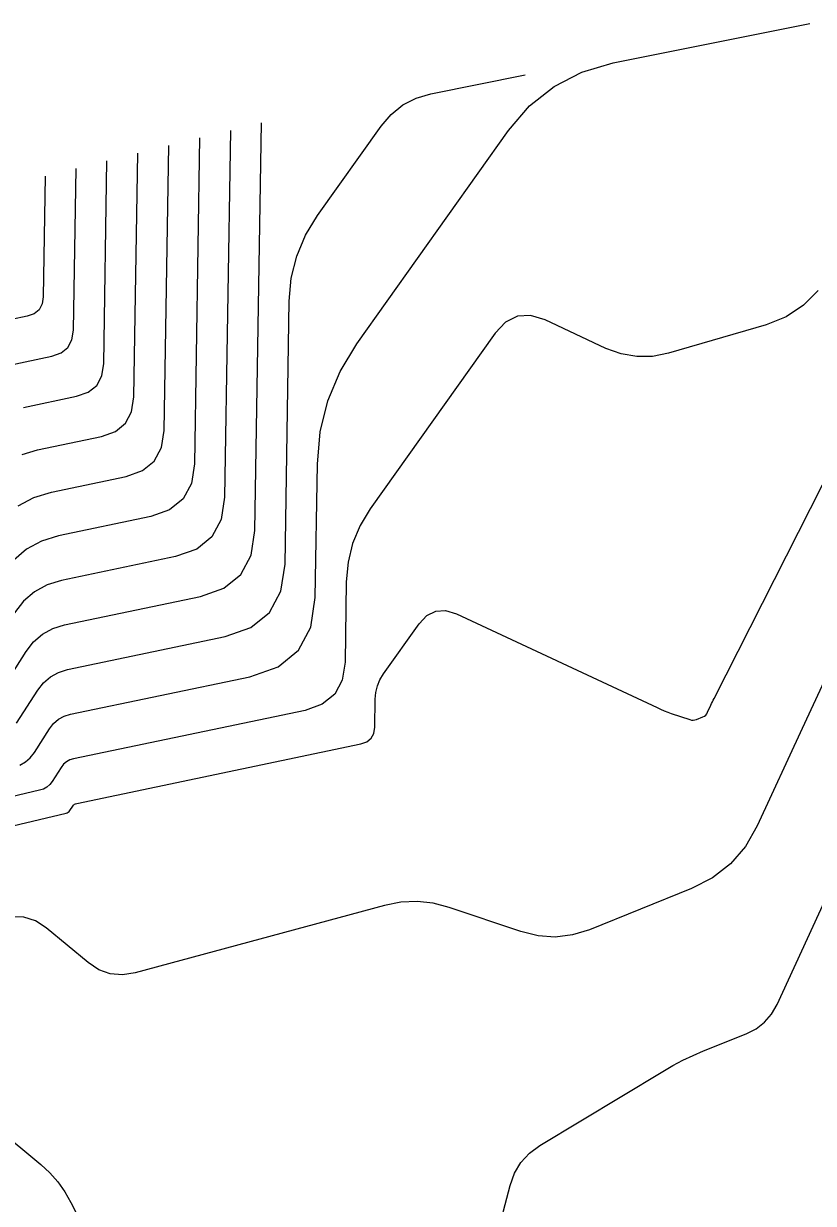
# Model space of a CAD drawing. Extents: x 1354696 to 1366163, y 660729 to 670380.
# Drawn here: x 1362724.6 to 1362761.7, y 665003.1 to 665058.6 of the extents above; entities that cross this region are included whole.
import ezdxf

# ---------------------------------------------------------------- set-up
doc = ezdxf.new("R2010")
doc.units = 0
doc.layers.add('R_Contours', color=7, linetype='Continuous')

msp = doc.modelspace()

# ---------------------------------------------------------------- linework, layer by layer
at = {"layer": 'R_Contours'}
for points in [[(1362724.394, 665023.736), (1362724.659, 665023.887), (1362724.89, 665024.088), (1362725.084, 665024.34), (1362725.791, 665025.447), (1362725.986, 665025.697), (1362726.217, 665025.895), (1362726.484, 665026.041), (1362726.787, 665026.134), (1362735.217, 665027.895), (1362736.543, 665028.364), (1362737.498, 665029.141), (1362738.08, 665030.225), (1362738.291, 665031.616), (1362738.392, 665037.882), (1362738.527, 665039.405), (1362738.882, 665040.856), (1362739.456, 665042.235), (1362740.251, 665043.541), (1362747.379, 665053.557), (1362748.37, 665054.716), (1362749.519, 665055.633), (1362750.825, 665056.306), (1362752.289, 665056.735), (1362761.545, 665058.581)], [(1362724.249, 665025.705), (1362725.243, 665027.262), (1362725.517, 665027.614), (1362725.842, 665027.893), (1362726.217, 665028.098), (1362726.644, 665028.229), (1362734.053, 665029.777), (1362735.268, 665030.207), (1362736.143, 665030.918), (1362736.676, 665031.911), (1362736.869, 665033.186), (1362737.068, 665045.534), (1362737.164, 665046.618), (1362737.417, 665047.651), (1362737.826, 665048.633), (1362738.391, 665049.563), (1362741.381, 665053.762), (1362741.855, 665054.317), (1362742.404, 665054.756), (1362743.029, 665055.078), (1362743.73, 665055.283), (1362748.159, 665056.166)], [(1362723.413, 665027.07), (1362724.695, 665029.078), (1362725.048, 665029.532), (1362725.467, 665029.891), (1362725.951, 665030.155), (1362726.501, 665030.325), (1362732.889, 665031.659), (1362733.993, 665032.049), (1362734.788, 665032.696), (1362735.273, 665033.598), (1362735.448, 665034.756), (1362735.756, 665053.922)], [(1362732.852, 665053.207), (1362732.605, 665037.897), (1362732.465, 665036.972), (1362732.078, 665036.251), (1362731.443, 665035.735), (1362730.561, 665035.423), (1362726.215, 665034.515), (1362725.419, 665034.27), (1362724.717, 665033.887), (1362724.111, 665033.367)], [(1362734.304, 665053.564), (1362734.027, 665036.327), (1362733.869, 665035.285), (1362733.433, 665034.474), (1362732.718, 665033.892), (1362731.725, 665033.541), (1362726.358, 665032.42), (1362725.685, 665032.213), (1362725.092, 665031.889), (1362724.579, 665031.449), (1362724.147, 665030.893)], [(1362724.321, 665035.916), (1362725.051, 665036.315), (1362725.881, 665036.57), (1362729.397, 665037.304), (1362730.168, 665037.577), (1362730.723, 665038.029), (1362731.061, 665038.659), (1362731.184, 665039.467), (1362731.399, 665052.849)], [(1362724.513, 665038.339), (1362725.223, 665038.558), (1362728.233, 665039.186), (1362728.893, 665039.42), (1362729.368, 665039.806), (1362729.657, 665040.346), (1362729.762, 665041.038), (1362729.947, 665052.492)], [(1362724.566, 665040.546), (1362727.069, 665041.068), (1362727.618, 665041.263), (1362728.013, 665041.584), (1362728.254, 665042.032), (1362728.341, 665042.608), (1362728.494, 665052.135)], [(1362723.908, 665042.533), (1362725.905, 665042.95), (1362726.343, 665043.105), (1362726.658, 665043.362), (1362726.85, 665043.719), (1362726.92, 665044.178), (1362727.042, 665051.777)], [(1362725.589, 665051.42), (1362725.498, 665045.749), (1362725.446, 665045.406), (1362725.303, 665045.139), (1362725.068, 665044.948), (1362724.741, 665044.832), (1362723.251, 665044.521)], [(1362761.93, 665046.047), (1362761.249, 665045.346), (1362760.434, 665044.807), (1362759.484, 665044.43), (1362754.899, 665043.096), (1362754.146, 665042.945), (1362753.405, 665042.932), (1362752.674, 665043.058), (1362751.954, 665043.322), (1362749.095, 665044.657), (1362748.412, 665044.869), (1362747.794, 665044.836), (1362747.24, 665044.56), (1362746.75, 665044.039), (1362740.874, 665035.784), (1362740.394, 665034.994), (1362740.046, 665034.159), (1362739.831, 665033.281), (1362739.75, 665032.359), (1362739.689, 665028.585), (1362739.56, 665027.735), (1362739.204, 665027.073), (1362738.621, 665026.598), (1362737.811, 665026.312), (1362726.93, 665024.039), (1362726.75, 665023.984), (1362726.591, 665023.897), (1362726.454, 665023.78), (1362726.339, 665023.631), (1362725.92, 665022.974), (1362725.804, 665022.825), (1362725.668, 665022.706), (1362725.51, 665022.616), (1362725.331, 665022.556), (1362712.396, 665019.49)], [(1362712.443, 665018.129), (1362726.57, 665021.478), (1362726.626, 665021.496), (1362726.676, 665021.525), (1362726.719, 665021.562), (1362726.755, 665021.609), (1362726.887, 665021.815), (1362726.923, 665021.862), (1362726.966, 665021.899), (1362727.016, 665021.926), (1362727.073, 665021.944), (1362740.433, 665024.734), (1362740.715, 665024.834), (1362740.918, 665024.999), (1362741.041, 665025.229), (1362741.086, 665025.525), (1362741.107, 665026.837), (1362741.136, 665027.157), (1362741.21, 665027.463), (1362741.331, 665027.753), (1362741.498, 665028.028), (1362743.174, 665030.381), (1362743.541, 665030.771), (1362743.956, 665030.979), (1362744.419, 665031.003), (1362744.93, 665030.844), (1362754.361, 665026.441), (1362754.525, 665026.367), (1362754.692, 665026.298), (1362754.86, 665026.233), (1362755.03, 665026.173), (1362755.899, 665025.879), (1362755.977, 665025.86), (1362756.055, 665025.855), (1362756.132, 665025.864), (1362756.209, 665025.888), (1362756.516, 665026.011), (1362756.587, 665026.048), (1362756.648, 665026.095), (1362756.698, 665026.153), (1362756.738, 665026.223), (1362756.889, 665026.552), (1362756.926, 665026.632), (1362756.964, 665026.711), (1362757.003, 665026.79), (1362757.042, 665026.869), (1362765.546, 665043.619)], [(1362762.219, 665027.677), (1362761.692, 665026.573), (1362761.176, 665025.464), (1362759.07, 665020.883), (1362758.517, 665019.916), (1362757.818, 665019.103), (1362756.972, 665018.444), (1362755.979, 665017.938), (1362751.176, 665016.006), (1362750.378, 665015.76), (1362749.576, 665015.663), (1362748.77, 665015.715), (1362747.96, 665015.915), (1362744.592, 665017.054), (1362743.837, 665017.25), (1362743.078, 665017.332), (1362742.316, 665017.297), (1362741.55, 665017.148), (1362729.828, 665013.979), (1362729.225, 665013.884), (1362728.654, 665013.933), (1362728.115, 665014.125), (1362727.606, 665014.462), (1362725.635, 665016.096), (1362725.129, 665016.426), (1362724.595, 665016.599), (1362724.035, 665016.615)], [(1362746.817, 665001.552), (1362747.453, 665003.995), (1362747.66, 665004.57), (1362747.962, 665005.074), (1362748.359, 665005.506), (1362748.851, 665005.868), (1362754.627, 665009.351), (1362755.094, 665009.62), (1362755.57, 665009.87), (1362756.056, 665010.1), (1362756.551, 665010.311), (1362758.552, 665011.115), (1362759.018, 665011.353), (1362759.415, 665011.662), (1362759.743, 665012.044), (1362760.003, 665012.498), (1362766.77, 665027.221)], [(1362721.178, 665008.462), (1362725.382, 665004.977), (1362725.807, 665004.587), (1362726.185, 665004.16), (1362726.518, 665003.696), (1362726.804, 665003.196), (1362728.034, 665000.766)]]:
    msp.add_lwpolyline(points, dxfattribs=at)

doc.saveas('drawing.dxf')
